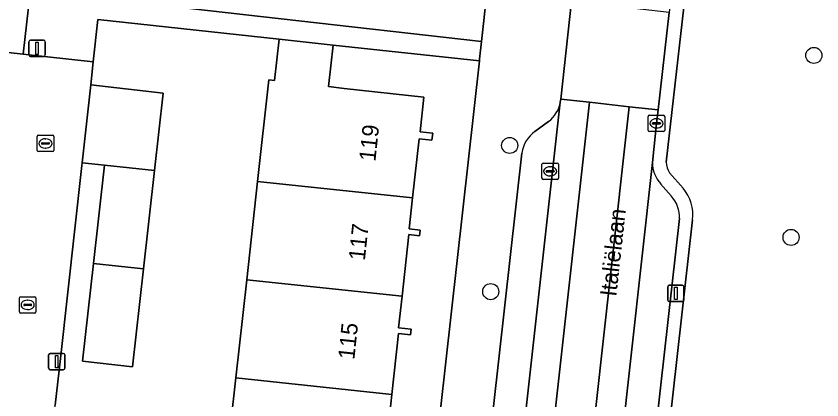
# Model space of a CAD drawing. Extents: x 162082 to 163401, y 388089 to 388636.
# Drawn here: x 163126.89 to 163175.93, y 388393.92 to 388417.28 of the extents above; entities that cross this region are included whole.
import ezdxf

# ---------------------------------------------------------------- set-up
doc = ezdxf.new("R2010")
doc.units = 0
for name, color, linetype in [('IMGEO_Boom', 7, 'Continuous'), ('IMGEO_Erf', 7, 'Continuous'), ('IMGEO_Fietspad_gesloten', 7, 'Continuous'), ('IMGEO_Grasland_overig', 7, 'Continuous'), ('IMGEO_Kolk', 7, 'Continuous'), ('IMGEO_Lichtmast', 7, 'Continuous'), ('IMGEO_Openbare_ruimte_label', 7, 'Continuous'), ('IMGEO_Pand', 7, 'Continuous'), ('IMGEO_Pand_nummerreeks', 7, 'Continuous'), ('IMGEO_Parkeervlak_open', 7, 'Continuous'), ('IMGEO_Rijbaan_lokaal_gesloten', 7, 'Continuous'), ('IMGEO_Rijbaan_lokaal_open', 7, 'Continuous'), ('IMGEO_Rioolput', 7, 'Continuous'), ('IMGEO_Voetpad_open', 7, 'Continuous')]:
    doc.layers.add(name, color=color, linetype=linetype)

msp = doc.modelspace()

# ---------------------------------------------------------------- linework, layer by layer
at = {"layer": 'IMGEO_Boom'}
for centre in [(163175.442, 388414.891), (163156.93, 388409.407), (163174.055, 388403.811), (163155.775, 388400.506)]:
    msp.add_circle(centre, 0.489, dxfattribs=at)
at = {"layer": 'IMGEO_Erf'}
for points in [[(163130.828, 388418.51), (163155.217, 388415.732), (163161.578, 388473.502)], [(163139.601, 388389.271), (163140.264, 388395.251), (163140.927, 388401.231), (163141.59, 388407.211), (163142.276, 388413.403), (163142.624, 388413.363), (163142.908, 388415.888), (163131.856, 388417.071), (163131.583, 388414.491), (163131.436, 388413.09), (163135.841, 388412.593), (163135.312, 388407.879), (163134.64, 388401.899), (163133.969, 388395.92), (163130.939, 388396.275), (163131.606, 388402.222), (163132.278, 388408.201), (163130.904, 388408.347), (163130.886, 388408.19), (163129.584, 388396.426), (163129.269, 388393.588)], [(163150.658, 388374.825), (163155.087, 388414.558), (163146.187, 388415.519), (163145.902, 388412.989), (163146.853, 388412.88), (163151.708, 388412.342), (163151.474, 388410.232), (163152.248, 388410.146), (163152.201, 388409.72), (163151.421, 388409.807), (163151.022, 388406.208), (163150.813, 388404.327), (163151.486, 388404.252), (163151.448, 388403.907), (163150.797, 388403.979), (163150.381, 388400.226), (163150.169, 388398.311), (163150.936, 388398.226), (163150.896, 388397.867), (163150.166, 388397.948), (163149.755, 388394.242), (163149.565, 388392.531)]]:
    msp.add_lwpolyline(points, dxfattribs=at)
at = {"layer": 'IMGEO_Fietspad_gesloten'}
for points in [[(163165.613, 388408.375), (163165.864, 388410.752), (163165.957, 388411.567), (163164.208, 388411.764), (163158.278, 388358.32), (163152.979, 388310.56)], [(163161.197, 388368.347), (163161.673, 388372.702), (163161.765, 388373.544), (163165.613, 388408.375)]]:
    msp.add_lwpolyline(points, dxfattribs=at)
at = {"layer": 'IMGEO_Grasland_overig'}
for points in [[(163167.971, 388421.771), (163166.461, 388408.388)], [(163166.651, 388407.743), (163167.482, 388406.809)], [(163168.062, 388404.875), (163167.152, 388396.746), (163164.816, 388375.893)]]:
    msp.add_lwpolyline(points, dxfattribs=at)
for centre, radius, start, end in [((163167.633, 388408.383), 1.172, 179.7372, 213.0899), ((163165.556, 388405.177), 2.524, 353.1172, 40.2704)]:
    msp.add_arc(centre, radius, start, end, dxfattribs=at)
at = {"layer": 'IMGEO_Kolk'}
for p, q in [((163165.363, 388410.326), (163165.363, 388411.178)), ((163165.438, 388411.252), (163166.29, 388411.252)), ((163165.665, 388410.795), (163166.063, 388410.795)), ((163165.851, 388411.032), (163165.876, 388411.032)), ((163166.364, 388411.178), (163166.364, 388410.326)), ((163165.622, 388410.746), (163165.622, 388410.758)), ((163166.06, 388410.709), (163165.662, 388410.709)), ((163165.874, 388410.472), (163165.849, 388410.472)), ((163166.106, 388410.758), (163166.106, 388410.746)), ((163166.29, 388410.252), (163165.438, 388410.252)), ((163158.97, 388408.332), (163159.822, 388408.332)), ((163158.895, 388407.406), (163158.895, 388408.258)), ((163159.197, 388407.875), (163159.595, 388407.875)), ((163159.383, 388408.112), (163159.408, 388408.112)), ((163159.896, 388408.258), (163159.896, 388407.406)), ((163159.154, 388407.826), (163159.154, 388407.838)), ((163159.592, 388407.789), (163159.194, 388407.789)), ((163159.406, 388407.552), (163159.381, 388407.552)), ((163159.638, 388407.838), (163159.638, 388407.826)), ((163159.822, 388407.332), (163158.97, 388407.332)), ((163127.093, 388399.273), (163127.093, 388400.125)), ((163127.168, 388400.199), (163128.02, 388400.199)), ((163128.094, 388400.125), (163128.094, 388399.273)), ((163127.352, 388399.693), (163127.352, 388399.705)), ((163127.79, 388399.656), (163127.392, 388399.656)), ((163127.395, 388399.742), (163127.793, 388399.742)), ((163127.581, 388399.979), (163127.606, 388399.979)), ((163127.836, 388399.705), (163127.836, 388399.693)), ((163128.02, 388399.199), (163127.168, 388399.199)), ((163127.604, 388399.419), (163127.579, 388399.419))]:
    msp.add_line(p, q, dxfattribs=at)
for points in [[(163165.363, 388410.326), (163165.363, 388411.178)], [(163165.438, 388411.252), (163166.29, 388411.252)], [(163166.364, 388411.178), (163166.364, 388410.326)], [(163166.29, 388410.252), (163165.438, 388410.252)], [(163158.97, 388408.332), (163159.822, 388408.332)], [(163158.895, 388407.406), (163158.895, 388408.258)], [(163159.896, 388408.258), (163159.896, 388407.406)], [(163159.822, 388407.332), (163158.97, 388407.332)], [(163127.093, 388399.273), (163127.093, 388400.125)], [(163127.168, 388400.199), (163128.02, 388400.199)], [(163128.094, 388400.125), (163128.094, 388399.273)], [(163128.02, 388399.199), (163127.168, 388399.199)]]:
    msp.add_lwpolyline(points, dxfattribs=at)
for centre, radius, start, end in [((163165.44, 388411.176), 0.0765, 91.552, 178.448), ((163165.44, 388411.176), 0.0765, 91.552, 178.448), ((163165.662, 388410.755), 0.0403, 85.8775, 175.7526), ((163166.067, 388410.757), 0.0386, 1.7309, 96.639), ((163166.288, 388411.176), 0.0765, 1.552, 88.448), ((163166.288, 388411.176), 0.0765, 1.552, 88.448), ((163165.44, 388410.328), 0.0765, 181.552, 268.448), ((163165.44, 388410.328), 0.0765, 181.552, 268.448), ((163165.659, 388410.745), 0.0366, 178.938, 274.7102), ((163166.063, 388410.752), 0.043, 264.8664, 352.4533), ((163166.288, 388410.328), 0.0765, 271.552, 358.448), ((163166.288, 388410.328), 0.0765, 271.552, 358.448), ((163158.972, 388408.256), 0.0765, 91.552, 178.448), ((163158.972, 388408.256), 0.0765, 91.552, 178.448), ((163159.82, 388408.256), 0.0765, 1.552, 88.448), ((163159.82, 388408.256), 0.0765, 1.552, 88.448), ((163159.194, 388407.835), 0.0403, 85.8775, 175.7526), ((163159.599, 388407.837), 0.0386, 1.7309, 96.639), ((163158.972, 388407.408), 0.0765, 181.552, 268.448), ((163158.972, 388407.408), 0.0765, 181.552, 268.448), ((163159.191, 388407.825), 0.0366, 178.938, 274.7102), ((163159.595, 388407.832), 0.043, 264.8664, 352.4533), ((163159.82, 388407.408), 0.0765, 271.552, 358.448), ((163159.82, 388407.408), 0.0765, 271.552, 358.448), ((163127.17, 388400.123), 0.0765, 91.552, 178.448), ((163127.17, 388400.123), 0.0765, 91.552, 178.448), ((163128.018, 388400.123), 0.0765, 1.552, 88.448), ((163128.018, 388400.123), 0.0765, 1.552, 88.448), ((163127.392, 388399.702), 0.0403, 85.8775, 175.7526), ((163127.389, 388399.692), 0.0366, 178.938, 274.7102), ((163127.793, 388399.699), 0.043, 264.8664, 352.4533), ((163127.797, 388399.704), 0.0386, 1.7309, 96.639), ((163127.17, 388399.275), 0.0765, 181.552, 268.448), ((163127.17, 388399.275), 0.0765, 181.552, 268.448), ((163128.018, 388399.275), 0.0765, 271.552, 358.448), ((163128.018, 388399.275), 0.0765, 271.552, 358.448)]:
    msp.add_arc(centre, radius, start, end, dxfattribs=at)
for centre, major_axis, ratio, start_param, end_param in [((163165.85, 388410.752), (-0.387, 0.002), 0.722429, 4.712389, 7.853982), ((163165.875, 388410.752), (-0.39, 0.002), 0.717154, 1.570796, 4.712389), ((163159.382, 388407.832), (-0.387, 0.002), 0.722429, 4.712389, 7.853982), ((163159.407, 388407.832), (-0.39, 0.002), 0.717154, 1.570796, 4.712389), ((163127.58, 388399.699), (-0.387, 0.002), 0.722429, 4.712389, 7.853982), ((163127.605, 388399.699), (-0.39, 0.002), 0.717154, 1.570796, 4.712389)]:
    msp.add_ellipse(centre, major_axis=major_axis, ratio=ratio, start_param=start_param, end_param=end_param, dxfattribs=at)
at = {"layer": 'IMGEO_Lichtmast'}
for p, q in [((163127.667, 388414.924), (163127.667, 388415.724)), ((163127.667, 388415.724), (163127.667, 388414.924)), ((163127.767, 388415.824), (163128.557, 388415.824)), ((163128.557, 388415.824), (163127.767, 388415.824)), ((163128.657, 388415.724), (163128.657, 388414.924)), ((163128.657, 388414.924), (163128.657, 388415.724)), ((163128.557, 388414.824), (163127.767, 388414.824)), ((163127.767, 388414.824), (163128.557, 388414.824)), ((163166.546, 388399.997), (163166.546, 388400.797)), ((163166.546, 388400.797), (163166.546, 388399.997)), ((163166.646, 388400.897), (163167.436, 388400.897)), ((163167.436, 388400.897), (163166.646, 388400.897)), ((163167.536, 388400.797), (163167.536, 388399.997)), ((163167.536, 388399.997), (163167.536, 388400.797)), ((163167.436, 388399.897), (163166.646, 388399.897)), ((163166.646, 388399.897), (163167.436, 388399.897)), ((163128.868, 388395.849), (163128.868, 388396.649)), ((163128.868, 388396.649), (163128.868, 388395.849)), ((163128.968, 388396.749), (163129.758, 388396.749)), ((163129.758, 388396.749), (163128.968, 388396.749)), ((163129.858, 388396.649), (163129.858, 388395.849)), ((163129.858, 388395.849), (163129.858, 388396.649)), ((163129.758, 388395.749), (163128.968, 388395.749)), ((163128.968, 388395.749), (163129.758, 388395.749))]:
    msp.add_line(p, q, dxfattribs=at)
for points in [[(163128.087, 388415.699), (163128.237, 388415.699), (163128.237, 388414.949), (163128.087, 388414.949), (163128.087, 388415.699)], [(163166.966, 388400.772), (163167.116, 388400.772), (163167.116, 388400.022), (163166.966, 388400.022), (163166.966, 388400.772)], [(163129.288, 388396.624), (163129.438, 388396.624), (163129.438, 388395.874), (163129.288, 388395.874), (163129.288, 388396.624)]]:
    msp.add_lwpolyline(points, dxfattribs=at)
for centre, start, end in [((163127.767, 388415.724), 90, 180), ((163127.767, 388415.724), 90, 180), ((163128.557, 388415.724), 0, 90), ((163128.557, 388415.724), 360, 90), ((163127.767, 388414.924), 180, 270), ((163127.767, 388414.924), 180, 270), ((163128.557, 388414.924), 270, 0), ((163128.557, 388414.924), 270, 0), ((163166.646, 388400.797), 90, 180), ((163166.646, 388400.797), 90, 180), ((163167.436, 388400.797), 0, 90), ((163167.436, 388400.797), 360, 90), ((163166.646, 388399.997), 180, 270), ((163166.646, 388399.997), 180, 270), ((163167.436, 388399.997), 270, 0), ((163167.436, 388399.997), 270, 0), ((163128.968, 388396.649), 90, 180), ((163128.968, 388396.649), 90, 180), ((163129.758, 388396.649), 0, 90), ((163129.758, 388396.649), 360, 90), ((163128.968, 388395.849), 180, 270), ((163128.968, 388395.849), 180, 270), ((163129.758, 388395.849), 270, 0), ((163129.758, 388395.849), 270, 0)]:
    msp.add_arc(centre, 0.1, start, end, dxfattribs=at)
at = {"layer": 'IMGEO_Pand'}
for points in [[(163128.04, 388421.411), (163124.884, 388421.768), (163124.159, 388415.319), (163127.316, 388414.964)], [(163151.022, 388406.208), (163151.421, 388409.807), (163152.201, 388409.72), (163152.248, 388410.146), (163151.474, 388410.232), (163151.708, 388412.342), (163146.853, 388412.88), (163145.902, 388412.989), (163146.187, 388415.519), (163142.908, 388415.888), (163142.624, 388413.363), (163142.276, 388413.403), (163141.59, 388407.211)], [(163135.841, 388412.593), (163131.436, 388413.09), (163130.904, 388408.347), (163132.278, 388408.201), (163135.312, 388407.879)], [(163135.312, 388407.879), (163132.278, 388408.201), (163131.606, 388402.222), (163134.64, 388401.899)], [(163140.927, 388401.231), (163150.381, 388400.226), (163150.797, 388403.979), (163151.448, 388403.907), (163151.486, 388404.252), (163150.813, 388404.327), (163151.022, 388406.208), (163141.59, 388407.211)], [(163133.969, 388395.92), (163134.64, 388401.899), (163131.606, 388402.222), (163130.939, 388396.275)], [(163140.927, 388401.231), (163140.264, 388395.251), (163149.755, 388394.242), (163150.166, 388397.948), (163150.896, 388397.867), (163150.936, 388398.226), (163150.169, 388398.311), (163150.381, 388400.226)], [(163149.755, 388394.242), (163140.264, 388395.251), (163139.601, 388389.271), (163149.121, 388388.258), (163149.555, 388392.174), (163150.267, 388392.095), (163150.307, 388392.449), (163149.565, 388392.531)]]:
    msp.add_lwpolyline(points, close=True, dxfattribs=at)
at = {"layer": 'IMGEO_Parkeervlak_open'}
for points in [[(163156.106, 388376.965), (163160.012, 388412.049)], [(163159.285, 388410.864), (163158.47, 388410.255)], [(163157.668, 388408.945), (163154.554, 388380.984)], [(163165.613, 388408.375), (163161.765, 388373.544), (163161.673, 388372.702), (163161.715, 388372.96)], [(163166.761, 388406.33), (163166.119, 388407.064)], [(163164.02, 388376.02), (163167.26, 388404.957)]]:
    msp.add_lwpolyline(points, dxfattribs=at)
for centre, radius, start, end in [((163158.226, 388412.329), 1.807, 305.851, 351.0906), ((163159.602, 388408.662), 1.954, 125.3827, 171.6662), ((163167.605, 388408.391), 1.992, 180.4463, 221.7634), ((163165.411, 388405.062), 1.852, 356.7396, 43.2065)]:
    msp.add_arc(centre, radius, start, end, dxfattribs=at)
at = {"layer": 'IMGEO_Rijbaan_lokaal_gesloten'}
msp.add_lwpolyline([(163161.793, 388412.037), (163160.033, 388412.235), (163160.012, 388412.049), (163156.106, 388376.965), (163156.071, 388376.56), (163155.662, 388373.335), (163157.467, 388373.147)], close=True, dxfattribs=at)
msp.add_lwpolyline([(163158.278, 388358.32), (163164.208, 388411.764), (163161.793, 388412.037), (163157.467, 388373.147), (163155.662, 388373.335)], dxfattribs=at)
at = {"layer": 'IMGEO_Rijbaan_lokaal_open'}
msp.add_lwpolyline([(163166.632, 388417.495), (163164.87, 388417.704), (163162.448, 388417.992), (163160.696, 388418.2), (163160.033, 388412.235), (163161.793, 388412.037), (163164.208, 388411.764), (163165.957, 388411.567)], close=True, dxfattribs=at)
msp.add_lwpolyline([(163122.071, 388375.817), (163127.175, 388375.234), (163127.568, 388378.287), (163128.26, 388384.511), (163128.915, 388390.408), (163129.269, 388393.588), (163129.584, 388396.426), (163130.886, 388408.19), (163130.904, 388408.347), (163131.436, 388413.09), (163131.583, 388414.491), (163127.316, 388414.964), (163124.159, 388415.319)], dxfattribs=at)
at = {"layer": 'IMGEO_Rioolput'}
for p, q in [((163128.177, 388409.104), (163128.177, 388409.956)), ((163128.252, 388410.03), (163129.104, 388410.03)), ((163128.665, 388409.81), (163128.69, 388409.81)), ((163129.178, 388409.956), (163129.178, 388409.104)), ((163128.436, 388409.524), (163128.436, 388409.536)), ((163128.874, 388409.487), (163128.476, 388409.487)), ((163128.479, 388409.573), (163128.877, 388409.573)), ((163128.92, 388409.536), (163128.92, 388409.524)), ((163129.104, 388409.03), (163128.252, 388409.03)), ((163128.688, 388409.25), (163128.663, 388409.25))]:
    msp.add_line(p, q, dxfattribs=at)
for points in [[(163128.177, 388409.104), (163128.177, 388409.956)], [(163128.252, 388410.03), (163129.104, 388410.03)], [(163129.178, 388409.956), (163129.178, 388409.104)], [(163129.104, 388409.03), (163128.252, 388409.03)]]:
    msp.add_lwpolyline(points, dxfattribs=at)
for centre, radius, start, end in [((163128.254, 388409.954), 0.0765, 91.552, 178.448), ((163128.254, 388409.954), 0.0765, 91.552, 178.448), ((163129.102, 388409.954), 0.0765, 1.552, 88.448), ((163129.102, 388409.954), 0.0765, 1.552, 88.448), ((163128.476, 388409.533), 0.0403, 85.8775, 175.7526), ((163128.473, 388409.523), 0.0366, 178.938, 274.7102), ((163128.877, 388409.53), 0.043, 264.8664, 352.4533), ((163128.881, 388409.535), 0.0386, 1.7309, 96.639), ((163128.254, 388409.106), 0.0765, 181.552, 268.448), ((163128.254, 388409.106), 0.0765, 181.552, 268.448), ((163129.102, 388409.106), 0.0765, 271.552, 358.448), ((163129.102, 388409.106), 0.0765, 271.552, 358.448)]:
    msp.add_arc(centre, radius, start, end, dxfattribs=at)
for centre, major_axis, ratio, start_param, end_param in [((163128.664, 388409.53), (-0.387, 0.002), 0.722429, 4.712389, 7.853982), ((163128.689, 388409.53), (-0.39, 0.002), 0.717154, 1.570796, 4.712389)]:
    msp.add_ellipse(centre, major_axis=major_axis, ratio=ratio, start_param=start_param, end_param=end_param, dxfattribs=at)
at = {"layer": 'IMGEO_Voetpad_open'}
for points in [[(163162.028, 388477.761), (163161.578, 388473.502), (163155.217, 388415.732), (163155.1, 388414.671), (163155.087, 388414.558), (163150.658, 388374.825)], [(163167.151, 388422.019), (163166.883, 388419.705), (163166.632, 388417.495), (163165.957, 388411.567), (163165.864, 388410.752), (163165.613, 388408.375)], [(163166.461, 388408.388), (163167.971, 388421.771)], [(163128.04, 388421.411), (163127.316, 388414.964), (163131.583, 388414.491), (163131.856, 388417.071), (163142.908, 388415.888), (163146.187, 388415.519), (163155.087, 388414.558), (163155.1, 388414.671), (163155.217, 388415.732), (163130.828, 388418.51)], [(163160.012, 388412.049), (163160.033, 388412.235), (163160.696, 388418.2)], [(163158.47, 388410.255), (163159.285, 388410.864)], [(163154.554, 388380.984), (163157.668, 388408.945)], [(163167.482, 388406.809), (163166.651, 388407.743)], [(163166.119, 388407.064), (163166.761, 388406.33)], [(163167.26, 388404.957), (163164.02, 388376.02)], [(163164.816, 388375.893), (163167.152, 388396.746), (163168.062, 388404.875)]]:
    msp.add_lwpolyline(points, dxfattribs=at)
for centre, radius, start, end in [((163158.226, 388412.329), 1.807, 305.851, 351.0906), ((163159.602, 388408.662), 1.954, 125.3827, 171.6662), ((163167.605, 388408.391), 1.992, 180.4463, 221.7634), ((163167.633, 388408.383), 1.172, 179.7372, 213.0899), ((163165.556, 388405.177), 2.524, 353.1172, 40.2704), ((163165.411, 388405.062), 1.852, 356.7396, 43.2065)]:
    msp.add_arc(centre, radius, start, end, dxfattribs=at)

# ---------------------------------------------------------------- texts
at = {"layer": 'IMGEO_Openbare_ruimte_label'}
msp.add_text('Italiëlaan', height=1, rotation=83.6851, dxfattribs=at).set_placement((163163.413, 388400.178))
at = {"layer": 'IMGEO_Pand_nummerreeks'}
for s, p in [('119', (163148.755, 388408.403)), ('117', (163148.114, 388402.369)), ('115', (163147.472, 388396.336))]:
    msp.add_text(s, height=1, rotation=83.9295, dxfattribs=at).set_placement(p)

doc.saveas('drawing.dxf')
